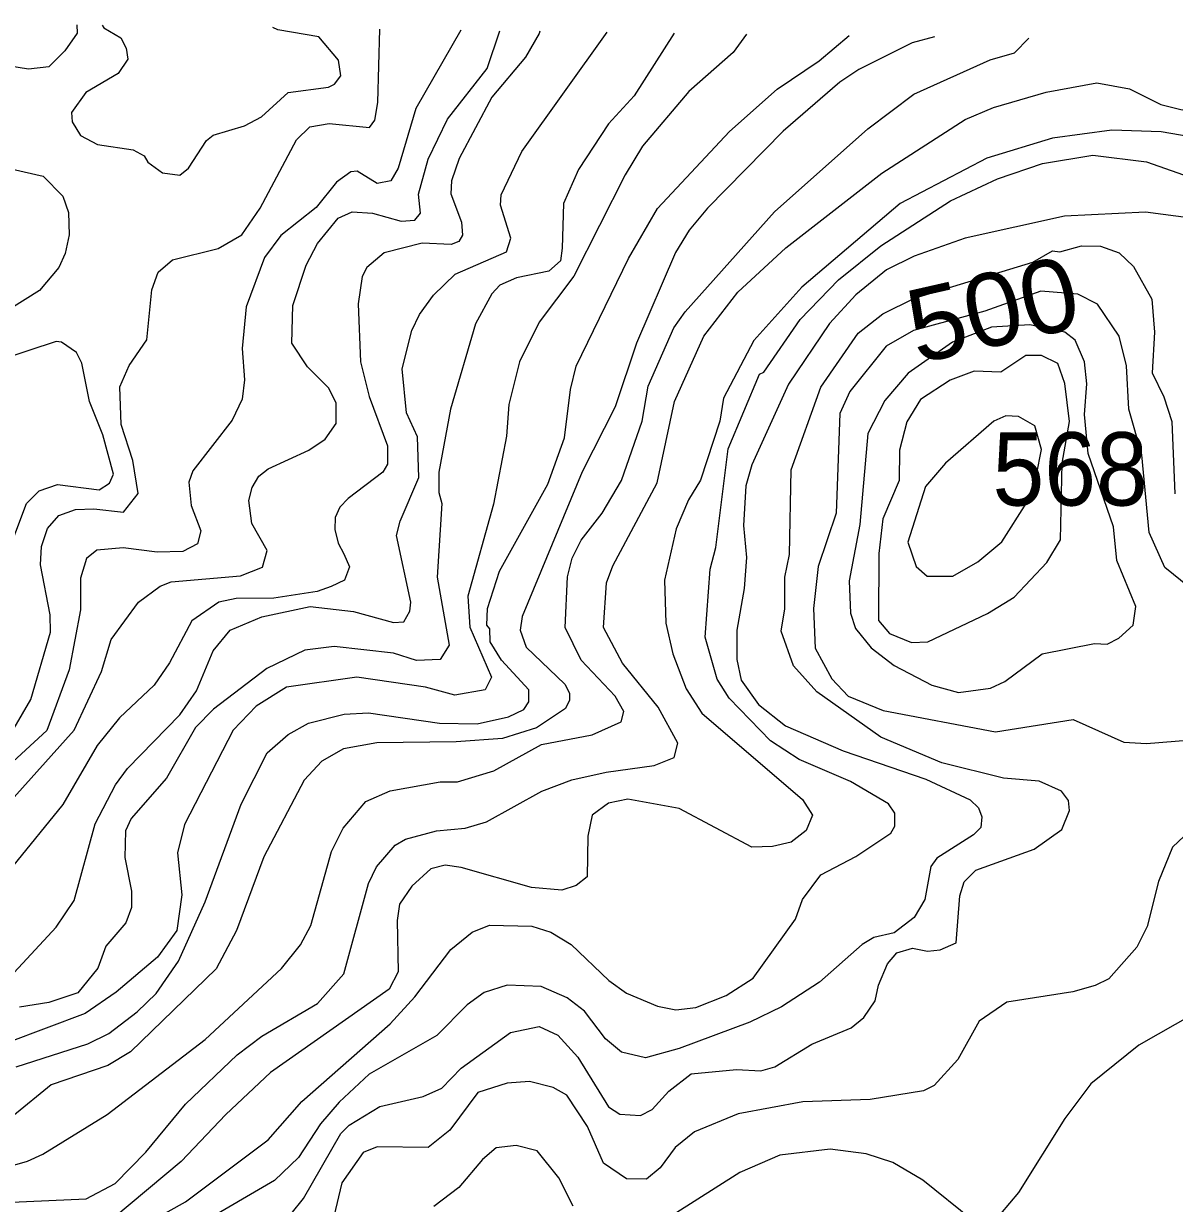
# Model space of a CAD drawing. Extents: x 673.6 to 698.9, y 7012 to 7040.1.
# Drawn here: x 676.578 to 677.834, y 7038.724 to 7040.012 of the extents above; entities that cross this region are included whole.
import ezdxf
from ezdxf.enums import TextEntityAlignment as Align

# ---------------------------------------------------------------- set-up
doc = ezdxf.new("R2010")
doc.units = 0
doc.header["$LTSCALE"] = 0.032
doc.layers.add('1', color=7, linetype='Continuous', lineweight=25)
doc.layers.add('2', color=7, linetype='Continuous', lineweight=13)
doc.layers.add('21', color=7, linetype='Continuous')
doc.layers.add('61', color=7, linetype='Continuous')

msp = doc.modelspace()

# ---------------------------------------------------------------- linework, layer by layer
at = {"layer": '1'}
for points in [[(676.6361, 7040.0112), (676.6364, 7040.0019), (676.623, 7039.9826), (676.6055, 7039.9653), (676.5835, 7039.9627), (676.5629, 7039.966), (676.5391, 7039.9825), (676.538, 7040.0059), (676.5404, 7040.0125)], [(676.5678, 7039.2431), (676.5859, 7039.2744), (676.6072, 7039.348), (676.6071, 7039.3669), (676.5965, 7039.4215), (676.5974, 7039.4416), (676.604, 7039.4613), (676.6163, 7039.4752), (676.6348, 7039.4817), (676.6548, 7039.4827), (676.6871, 7039.4789), (676.7032, 7039.4995), (676.6971, 7039.5354), (676.6845, 7039.5748), (676.6832, 7039.6159), (676.6933, 7039.6393), (676.7124, 7039.6672), (676.718, 7039.7219), (676.725, 7039.7412), (676.7404, 7039.7547), (676.7904, 7039.7668), (676.8164, 7039.7817), (676.8362, 7039.8111), (676.8758, 7039.8855), (676.8905, 7039.8998), (676.9116, 7039.9034), (676.9558, 7039.8989), (676.9614, 7039.9071), (676.9646, 7039.9264), (676.967, 7040.0065)], [(677.2883, 7040.0021), (677.2445, 7039.9337), (677.2167, 7039.9031), (677.1839, 7039.853), (677.1676, 7039.816), (677.1659, 7039.7674), (677.1641, 7039.7536), (677.1516, 7039.742), (677.116, 7039.7347), (677.0981, 7039.727), (677.0893, 7039.7174), (677.0713, 7039.6846), (677.044, 7039.5915), (677.0313, 7039.5225), (677.0313, 7039.5003), (677.0345, 7039.4885), (677.0296, 7039.4079), (677.0425, 7039.3337), (677.0328, 7039.318), (677.0069, 7039.3168), (676.9819, 7039.3249), (676.917, 7039.3323), (676.8849, 7039.3282), (676.8436, 7039.3083), (676.7853, 7039.2639), (676.7658, 7039.2437), (676.734, 7039.1886), (676.6953, 7039.1444), (676.6894, 7039.131), (676.6885, 7039.1017), (676.6959, 7039.0649), (676.6958, 7039.0474), (676.6895, 7039.0306), (676.6677, 7039.0051), (676.659, 7038.981), (676.6373, 7038.954), (676.6055, 7038.9436), (676.5735, 7038.9385)], [(677.6944, 7039.9377), (677.7498, 7039.9478), (677.7853, 7039.9413), (677.8197, 7039.9241), (677.8431, 7039.9183), (677.8683, 7039.9189)], [(676.5401, 7038.7242), (676.6463, 7038.7291), (676.6781, 7038.7459), (676.7113, 7038.7799), (676.7547, 7038.8323), (676.8112, 7038.8864), (676.8381, 7038.9066), (676.899, 7038.9424), (676.9278, 7038.9748), (676.9547, 7039.0735), (676.9633, 7039.0918), (676.9836, 7039.1154), (676.9951, 7039.1219), (677.0288, 7039.1308), (677.06, 7039.134), (677.0835, 7039.1407), (677.1438, 7039.1741), (677.1767, 7039.1867), (677.214, 7039.1952), (677.2664, 7039.2022), (677.2883, 7039.2109), (677.2923, 7039.2267), (677.2709, 7039.2661), (677.232, 7039.314), (677.2113, 7039.353), (677.2144, 7039.4019), (677.2212, 7039.4205), (677.2696, 7039.511), (677.2886, 7039.5998), (677.3207, 7039.6712), (677.358, 7039.7191), (677.4101, 7039.7677), (677.5152, 7039.8492), (677.606, 7039.9077), (677.6371, 7039.9208), (677.6944, 7039.9377)], [(676.5533, 7039.8566), (676.5992, 7039.846), (676.6209, 7039.8241), (676.6269, 7039.8062), (676.6277, 7039.7819), (676.6233, 7039.7614), (676.6163, 7039.7462), (676.5955, 7039.7209), (676.564, 7039.7015)], [(677.8506, 7039.397), (677.8242, 7039.4187), (677.807, 7039.4569), (677.7988, 7039.5416), (677.7847, 7039.5916), (677.7823, 7039.6388), (677.7741, 7039.6713), (677.7507, 7039.7062), (677.7292, 7039.7172), (677.6886, 7039.7204), (677.6274, 7039.6985), (677.5495, 7039.6774), (677.5198, 7039.6603), (677.48, 7039.6109), (677.4693, 7039.5866), (677.4652, 7039.4777), (677.4456, 7039.4195), (677.4405, 7039.3739), (677.4422, 7039.3303), (677.4604, 7039.2968), (677.4783, 7039.2781), (677.5164, 7039.2624), (677.639, 7039.2389), (677.7239, 7039.2526), (677.7794, 7039.2279), (677.8041, 7039.2264), (677.853, 7039.2302)], [(677.8452, 7039.1253), (677.8325, 7039.113), (677.817, 7039.0755), (677.8049, 7039.0266), (677.7936, 7039.0041), (677.7629, 7038.9694), (677.7481, 7038.9619), (677.7235, 7038.9552), (677.6516, 7038.9438), (677.6215, 7038.9232), (677.5982, 7038.8813), (677.5721, 7038.8527), (677.5605, 7038.8472), (677.5022, 7038.8377), (677.4289, 7038.8351), (677.3583, 7038.822), (677.3107, 7038.8023), (677.2893, 7038.785), (677.273, 7038.763), (677.258, 7038.7506), (677.2363, 7038.7508), (677.211, 7038.7682), (677.1936, 7038.8081), (677.1711, 7038.8422), (677.1561, 7038.8507), (677.1302, 7038.8572), (677.1059, 7038.8555), (677.0738, 7038.8453), (677.0435, 7038.804), (677.0197, 7038.7852), (676.9642, 7038.7858), (676.9488, 7038.7798), (676.9255, 7038.7467)], [(676.9255, 7038.7467), (676.9167, 7038.7099), (676.8874, 7038.6742), (676.813, 7038.6169), (676.7153, 7038.567), (676.694, 7038.5497)]]:
    msp.add_lwpolyline(points, dxfattribs=at)
at = {"layer": '2'}
for points in [[(676.5452, 7039.1431), (676.6333, 7039.2408), (676.6629, 7039.3049), (676.6737, 7039.3398), (676.7033, 7039.3807), (676.7272, 7039.398), (676.739, 7039.403), (676.8147, 7039.4093), (676.8388, 7039.4188), (676.8438, 7039.4372), (676.8273, 7039.4666), (676.8241, 7039.4917), (676.8277, 7039.5058), (676.835, 7039.5181), (676.845, 7039.5264), (676.8896, 7039.5467), (676.9073, 7039.5587), (676.9194, 7039.5759), (676.9194, 7039.5982), (676.911, 7039.6146), (676.888, 7039.6375), (676.871, 7039.6636), (676.872, 7039.7048), (676.8865, 7039.7486), (676.8988, 7039.7725), (676.9213, 7039.8), (676.9368, 7039.807), (676.9589, 7039.8056), (676.9901, 7039.7967), (677.0052, 7039.798), (677.0113, 7039.8055), (677.0091, 7039.8261), (677.0199, 7039.8643), (677.041, 7039.9081), (677.0842, 7039.9633), (677.0981, 7040.0047)], [(677.0554, 7040.0053), (677.0064, 7039.9196), (676.9871, 7039.8548), (676.9791, 7039.8409), (676.9641, 7039.8378), (676.9421, 7039.8514), (676.9354, 7039.8508), (676.9197, 7039.8395), (676.8975, 7039.8117), (676.8589, 7039.7812), (676.8412, 7039.7569), (676.8209, 7039.7033), (676.8168, 7039.6577), (676.8192, 7039.6233), (676.8166, 7039.6024), (676.8058, 7039.5794), (676.7629, 7039.524), (676.7585, 7039.5117), (676.761, 7039.4861), (676.7715, 7039.4584), (676.768, 7039.4442), (676.7518, 7039.4359), (676.724, 7039.4354), (676.6868, 7039.44), (676.658, 7039.4376), (676.6467, 7039.4285), (676.64, 7039.4068), (676.64, 7039.3723), (676.6277, 7039.3068), (676.6034, 7039.2405), (676.5573, 7039.1978)], [(676.5585, 7038.9663), (676.6134, 7039.0256), (676.6332, 7039.0548), (676.6563, 7039.1385), (676.6784, 7039.1813), (676.6915, 7039.1989), (676.7485, 7039.2575), (676.7666, 7039.2839), (676.7851, 7039.3277), (676.8034, 7039.3502), (676.838, 7039.3646), (676.8908, 7039.3759), (676.9382, 7039.3704), (676.9818, 7039.3583), (676.993, 7039.3592), (676.9997, 7039.3707), (677.0008, 7039.3808), (676.9853, 7039.4534), (676.9891, 7039.469), (677.0097, 7039.5169), (677.0082, 7039.5613), (676.996, 7039.5876), (676.9912, 7039.6355), (677.002, 7039.6772), (677.0101, 7039.6948), (677.0257, 7039.7159), (677.0493, 7039.739), (677.1053, 7039.7633), (677.11, 7039.7782), (677.0986, 7039.8141), (677.0995, 7039.8255), (677.1221, 7039.8728), (677.2153, 7040.0031)], [(677.3673, 7040.0009), (677.3528, 7039.9811), (677.3043, 7039.9382), (677.2539, 7039.8788), (677.2349, 7039.8473), (677.1787, 7039.7368), (677.1409, 7039.6866), (677.1194, 7039.6432), (677.1077, 7039.5965), (677.1052, 7039.562), (677.0912, 7039.4876), (677.0632, 7039.3871), (677.0653, 7039.3533), (677.0887, 7039.2987), (677.0821, 7039.2849), (677.049, 7039.279), (677.0168, 7039.2879), (676.942, 7039.2987), (676.865, 7039.2879), (676.8321, 7039.2672), (676.8067, 7039.2409), (676.7536, 7039.138), (676.7461, 7039.1071), (676.7508, 7039.0611), (676.7452, 7039.0221), (676.7241, 7038.9931), (676.6792, 7038.9548), (676.6451, 7038.9314), (676.56, 7038.8995)], [(677.1416, 7040.0041), (677.1409, 7040.0016), (677.126, 7039.9759), (677.0892, 7039.9321), (677.0534, 7039.8653), (677.0451, 7039.8407), (677.0443, 7039.8265), (677.0562, 7039.7955), (677.0573, 7039.7816), (677.0531, 7039.7745), (677.0447, 7039.7714), (677.0132, 7039.7727), (676.9718, 7039.7623), (676.9529, 7039.7462), (676.9475, 7039.7365), (676.9432, 7039.7064), (676.9459, 7039.6431), (676.9554, 7039.6051), (676.9753, 7039.5514), (676.9753, 7039.5312), (676.9701, 7039.5227), (676.9324, 7039.4939), (676.9232, 7039.4843), (676.9183, 7039.4731), (676.9179, 7039.4602), (676.9214, 7039.445), (676.9277, 7039.4333), (676.9337, 7039.4193), (676.9284, 7039.4047), (676.9139, 7039.3977), (676.8984, 7039.3923), (676.8512, 7039.385), (676.8102, 7039.3848), (676.7913, 7039.3808), (676.7618, 7039.3602), (676.7374, 7039.3144), (676.7206, 7039.29), (676.6828, 7039.2542), (676.6584, 7039.2241), (676.6208, 7039.1596), (676.566, 7039.0921)], [(677.5724, 7039.9981), (677.5481, 7039.9914), (677.4898, 7039.9625), (677.4692, 7039.9485), (677.4074, 7039.895), (677.3248, 7039.8109), (677.3048, 7039.7868), (677.2899, 7039.7627), (677.2471, 7039.6634), (677.224, 7039.5939), (677.1878, 7039.5231), (677.1222, 7039.365), (677.12, 7039.35), (677.1266, 7039.3315), (677.169, 7039.2913), (677.174, 7039.2812), (677.1741, 7039.2735), (677.1696, 7039.2644), (677.1381, 7039.2435), (677.1009, 7039.2318), (677.0504, 7039.228), (676.9635, 7039.2271), (676.9274, 7039.2204), (676.9036, 7039.2072), (676.8843, 7039.1863), (676.8404, 7039.1027), (676.8106, 7039.022), (676.7881, 7038.9801), (676.6946, 7038.8896), (676.6699, 7038.8748), (676.6082, 7038.8536), (676.5661, 7038.8194)], [(676.6637, 7040.0108), (676.6656, 7040.0079), (676.6843, 7039.997), (676.6901, 7039.9857), (676.6918, 7039.9736), (676.6814, 7039.9579), (676.6459, 7039.9371), (676.6303, 7039.9154), (676.6309, 7039.9052), (676.6403, 7039.8903), (676.6588, 7039.8806), (676.6978, 7039.8745), (676.7096, 7039.8682), (676.7137, 7039.8611), (676.7295, 7039.8494), (676.7486, 7039.8468), (676.7582, 7039.8548), (676.7777, 7039.8848), (676.785, 7039.8905), (676.8192, 7039.901), (676.8378, 7039.9107), (676.8669, 7039.9371), (676.9109, 7039.9429), (676.9176, 7039.9462), (676.9243, 7039.9554), (676.9219, 7039.9725), (676.9003, 7039.9981), (676.8556, 7040.0056), (676.8501, 7040.0082)], [(677.1751, 7039.6129), (677.1814, 7039.6385), (677.2385, 7039.7559), (677.2701, 7039.8105), (677.3486, 7039.8946), (677.4007, 7039.9409), (677.4465, 7039.9719), (677.4794, 7039.9994)], [(677.1717, 7039.4084), (677.1768, 7039.4288), (677.1867, 7039.4485), (677.2098, 7039.4777), (677.2307, 7039.5137), (677.2532, 7039.5783), (677.2599, 7039.6165), (677.2878, 7039.6802), (677.3004, 7039.6978), (677.398, 7039.8068), (677.4996, 7039.8977), (677.55, 7039.9353), (677.6333, 7039.9731), (677.66, 7039.9804), (677.6755, 7039.9966)], [(677.8855, 7039.8829), (677.8201, 7039.8944), (677.7663, 7039.896), (677.7013, 7039.8873), (677.6298, 7039.8656), (677.5352, 7039.8159), (677.4276, 7039.7246), (677.3753, 7039.6666), (677.3421, 7039.6034), (677.3382, 7039.5785), (677.3172, 7039.5139), (677.3041, 7039.4926), (677.2904, 7039.4609), (677.2778, 7039.4046), (677.2794, 7039.3578), (677.287, 7039.3242), (677.3016, 7039.286), (677.3186, 7039.2595), (677.4284, 7039.1652), (677.4395, 7039.1482), (677.4324, 7039.1313), (677.416, 7039.1187), (677.3958, 7039.1137), (677.3732, 7039.113), (677.2936, 7039.1552), (677.2376, 7039.1655), (677.2166, 7039.1612), (677.1988, 7039.148), (677.194, 7039.1251), (677.1932, 7039.0808), (677.1812, 7039.0711), (677.1657, 7039.0661), (677.1327, 7039.0691), (677.0556, 7039.0908), (677.0384, 7039.0935), (677.0227, 7039.0893), (677.0019, 7039.0705), (676.9886, 7039.051), (676.986, 7039.0329), (676.9869, 7038.977), (676.977, 7038.9579), (676.8477, 7038.8669), (676.7987, 7038.8212), (676.75, 7038.77), (676.6764, 7038.7082)], [(677.59, 7039.8188), (677.6412, 7039.8428), (677.6906, 7039.8599), (677.7454, 7039.8688), (677.8039, 7039.8615), (677.8579, 7039.8426)], [(676.6537, 7038.6693), (676.7548, 7038.7257), (676.8449, 7038.7935), (676.8819, 7038.8355), (676.9781, 7038.9201), (677.0052, 7038.9497), (677.0443, 7039.0012), (677.0677, 7039.0202), (677.0868, 7039.0281), (677.1328, 7039.0267), (677.1538, 7039.0203), (677.1758, 7039.0069), (677.217, 7038.9674), (677.2362, 7038.9537), (677.2702, 7038.9394), (677.2902, 7038.9356), (677.3121, 7038.9379), (677.3451, 7038.9511), (677.3747, 7038.97), (677.4208, 7039.0344), (677.4286, 7039.0561), (677.4485, 7039.083), (677.4865, 7039.1031), (677.5248, 7039.1284), (677.5291, 7039.1361), (677.5293, 7039.1502), (677.5225, 7039.1605), (677.4809, 7039.1847), (677.4247, 7039.2087), (677.3934, 7039.2293), (677.3483, 7039.2759), (677.3354, 7039.2967), (677.3223, 7039.3423), (677.3278, 7039.4167), (677.3337, 7039.4404), (677.3471, 7039.548), (677.3814, 7039.6297), (677.3864, 7039.632), (677.4259, 7039.6892), (677.4678, 7039.7328), (677.5138, 7039.7699), (677.59, 7039.8188)], [(677.8555, 7039.7996), (677.8028, 7039.8065), (677.7146, 7039.8023), (677.606, 7039.7781), (677.5503, 7039.7587), (677.52, 7039.7436), (677.4868, 7039.7164), (677.458, 7039.6851), (677.4131, 7039.6186), (677.3732, 7039.5307), (677.3666, 7039.5078), (677.3641, 7039.4643), (677.3673, 7039.4294), (677.3648, 7039.3957), (677.3566, 7039.3501), (677.3567, 7039.318), (677.3615, 7039.2954), (677.3805, 7039.2689), (677.4099, 7039.2457), (677.473, 7039.2183), (677.5632, 7039.1873), (677.6115, 7039.1649), (677.6205, 7039.1561), (677.6244, 7039.1461), (677.623, 7039.1346), (677.6153, 7039.1265), (677.5752, 7039.1012), (677.5687, 7039.0921), (677.562, 7039.0558), (677.5503, 7039.0364), (677.5284, 7039.0197), (677.5062, 7039.0143), (677.4936, 7039.007), (677.447, 7038.9658), (677.4056, 7038.9386), (677.3711, 7038.9222), (677.2939, 7038.8934), (677.2569, 7038.8829), (677.2309, 7038.8892), (677.2132, 7038.9039), (677.1904, 7038.934), (677.1714, 7038.9487), (677.1431, 7038.9609), (677.1059, 7038.9626), (677.081, 7038.9545), (677.0622, 7038.9409), (677.0293, 7038.9076), (676.9554, 7038.8653), (676.9224, 7038.8348), (676.9021, 7038.8109), (676.8781, 7038.7741), (676.8519, 7038.7492), (676.7715, 7038.702)], [(677.444, 7039.2828), (677.4186, 7039.311), (677.4052, 7039.3491), (677.4092, 7039.3735), (677.4093, 7039.4078), (677.4141, 7039.4327), (677.4159, 7039.5251), (677.4484, 7039.6154), (677.4892, 7039.6744), (677.5163, 7039.6954), (677.5508, 7039.7128), (677.6799, 7039.752), (677.7014, 7039.7642), (677.7093, 7039.7631), (677.7329, 7039.7697), (677.7537, 7039.7696), (677.7741, 7039.7621), (677.79, 7039.7471), (677.81, 7039.7114), (677.8127, 7039.6757), (677.8103, 7039.631), (677.823, 7039.605), (677.8316, 7039.578), (677.8351, 7039.4988)], [(676.5579, 7039.4265), (676.581, 7039.4883), (676.5949, 7039.5023), (676.6149, 7039.509), (676.6604, 7039.5033), (676.6719, 7039.5106), (676.6761, 7039.5206), (676.6644, 7039.5634), (676.6499, 7039.5998), (676.6417, 7039.6418), (676.6359, 7039.6535), (676.6194, 7039.6647), (676.6134, 7039.6652), (676.5526, 7039.6454)], [(677.0839, 7039.3557), (677.0846, 7039.3739), (677.0975, 7039.4146), (677.1503, 7039.5094), (677.1685, 7039.5603), (677.1751, 7039.6129)], [(677.2305, 7039.2499), (677.2333, 7039.2613), (677.224, 7039.2782), (677.1869, 7039.3173), (677.1693, 7039.353), (677.1717, 7039.4084)], [(676.5698, 7038.8731), (676.648, 7038.8983), (676.671, 7038.9098), (676.7019, 7038.9332), (676.7228, 7038.9535), (676.7473, 7038.9887), (676.7763, 7039.0534), (676.8156, 7039.1602), (676.8439, 7039.2163), (676.8669, 7039.2361), (676.889, 7039.2485), (676.9281, 7039.2584), (676.9544, 7039.26), (677.032, 7039.2486), (677.0731, 7039.2477), (677.1074, 7039.2553), (677.1241, 7039.2636), (677.1298, 7039.2719), (677.1296, 7039.2849), (677.0997, 7039.3173), (677.0876, 7039.3374), (677.0871, 7039.3517), (677.0839, 7039.3557)], [(677.7114, 7039.1744), (677.687, 7039.1852), (677.6479, 7039.1886), (677.5805, 7039.2054), (677.5141, 7039.2331), (677.444, 7039.2828)], [(676.5165, 7038.7512), (676.5822, 7038.7702), (676.599, 7038.7777), (676.6694, 7038.8213), (676.7761, 7038.903), (676.8595, 7038.9806), (676.8804, 7039.0063), (676.8916, 7039.0277), (676.9141, 7039.1085), (676.927, 7039.1337), (676.9516, 7039.1629), (676.9781, 7039.1748), (677.0328, 7039.1844), (677.0516, 7039.1845), (677.0915, 7039.1965), (677.1436, 7039.2253), (677.1988, 7039.2357), (677.2305, 7039.2499)], [(676.8567, 7038.696), (676.8837, 7038.7294), (676.9245, 7038.8006), (676.9335, 7038.8097), (676.9668, 7038.8301), (677.0144, 7038.8409), (677.0346, 7038.85), (677.0556, 7038.8719), (677.1098, 7038.9106), (677.141, 7038.9173), (677.1613, 7038.9079), (677.183, 7038.8839), (677.2167, 7038.8297), (677.229, 7038.8214), (677.2517, 7038.8201), (677.2643, 7038.8268), (677.2824, 7038.8465), (677.3069, 7038.8656), (677.3563, 7038.8705), (677.3831, 7038.8689), (677.3983, 7038.8734), (677.4385, 7038.8979), (677.4814, 7038.9158), (677.4953, 7038.927), (677.5078, 7038.9454), (677.5114, 7038.9624), (677.5214, 7038.9856), (677.5315, 7038.9976), (677.5486, 7039.0027), (677.565, 7038.9996), (677.5787, 7039.001), (677.5962, 7039.0085), (677.6001, 7039.0598), (677.6049, 7039.0751), (677.6177, 7039.088), (677.6814, 7039.1109), (677.7117, 7039.1323), (677.7199, 7039.153), (677.7189, 7039.1642), (677.7114, 7039.1744)], [(677.8565, 7038.9315), (677.7957, 7038.897), (677.7434, 7038.8547), (677.7148, 7038.8168), (677.6644, 7038.7359), (677.6447, 7038.7127)], [(677.178, 7038.7211), (677.1623, 7038.752), (677.1389, 7038.7815), (677.1157, 7038.7875), (677.0941, 7038.7848), (677.079, 7038.7721), (677.0531, 7038.7413), (677.026, 7038.7208)], [(677.6141, 7038.7057), (677.5599, 7038.7495), (677.5269, 7038.7689), (677.498, 7038.7784), (677.4585, 7038.7834), (677.4038, 7038.7768), (677.3599, 7038.7579), (677.2643, 7038.697)]]:
    msp.add_lwpolyline(points, dxfattribs=at)
for points in [[(677.4911, 7039.4656), (677.4795, 7039.4038), (677.4808, 7039.3686), (677.4862, 7039.3518), (677.5035, 7039.3309), (677.5285, 7039.3114), (677.5697, 7039.29), (677.5986, 7039.2822), (677.6337, 7039.2869), (677.6494, 7039.2942), (677.6902, 7039.3241), (677.7471, 7039.3355), (677.7612, 7039.3349), (677.7738, 7039.3412), (677.7896, 7039.3557), (677.7925, 7039.3758), (677.7716, 7039.4261), (677.768, 7039.4629), (677.7404, 7039.543), (677.7364, 7039.5855), (677.7388, 7039.6192), (677.7365, 7039.6431), (677.7261, 7039.6668), (677.7148, 7039.6757), (677.6765, 7039.6835), (677.6348, 7039.681), (677.5921, 7039.6645), (677.5439, 7039.6306), (677.5185, 7039.601), (677.4997, 7039.565)], [(677.5118, 7039.4337), (677.5113, 7039.3605), (677.5235, 7039.3464), (677.5474, 7039.3365), (677.5653, 7039.3373), (677.6305, 7039.3682), (677.6595, 7039.3862), (677.6951, 7039.4241), (677.71, 7039.4486), (677.712, 7039.5325), (677.7199, 7039.5779), (677.7149, 7039.6196), (677.7074, 7039.6413), (677.6894, 7039.6501), (677.6724, 7039.6502), (677.6449, 7039.6318), (677.6158, 7039.6331), (677.5897, 7039.6231), (677.5574, 7039.6021), (677.5423, 7039.5777), (677.5342, 7039.5468), (677.534, 7039.5137), (677.5162, 7039.4715)], [(677.5433, 7039.4462), (677.5524, 7039.4195), (677.5644, 7039.4091), (677.5927, 7039.4089), (677.6199, 7039.4246), (677.6461, 7039.4466), (677.6733, 7039.4895), (677.6838, 7039.5196), (677.6893, 7039.5475), (677.682, 7039.5731), (677.6643, 7039.5836), (677.6504, 7039.5843), (677.6372, 7039.5784), (677.5846, 7039.5324), (677.5628, 7039.5071)]]:
    msp.add_lwpolyline(points, close=True, dxfattribs=at)

# ---------------------------------------------------------------- texts
at = {"layer": '21', "width": 0.95}
msp.add_text('568', height=0.08, dxfattribs=at).set_placement((677.6359, 7039.4862))
at = {"layer": '61', "width": 1.05}
msp.add_text('500', height=0.08, rotation=12.816, dxfattribs=at).set_placement((677.6451, 7039.6615), align=Align.CENTER)

doc.saveas('drawing.dxf')
